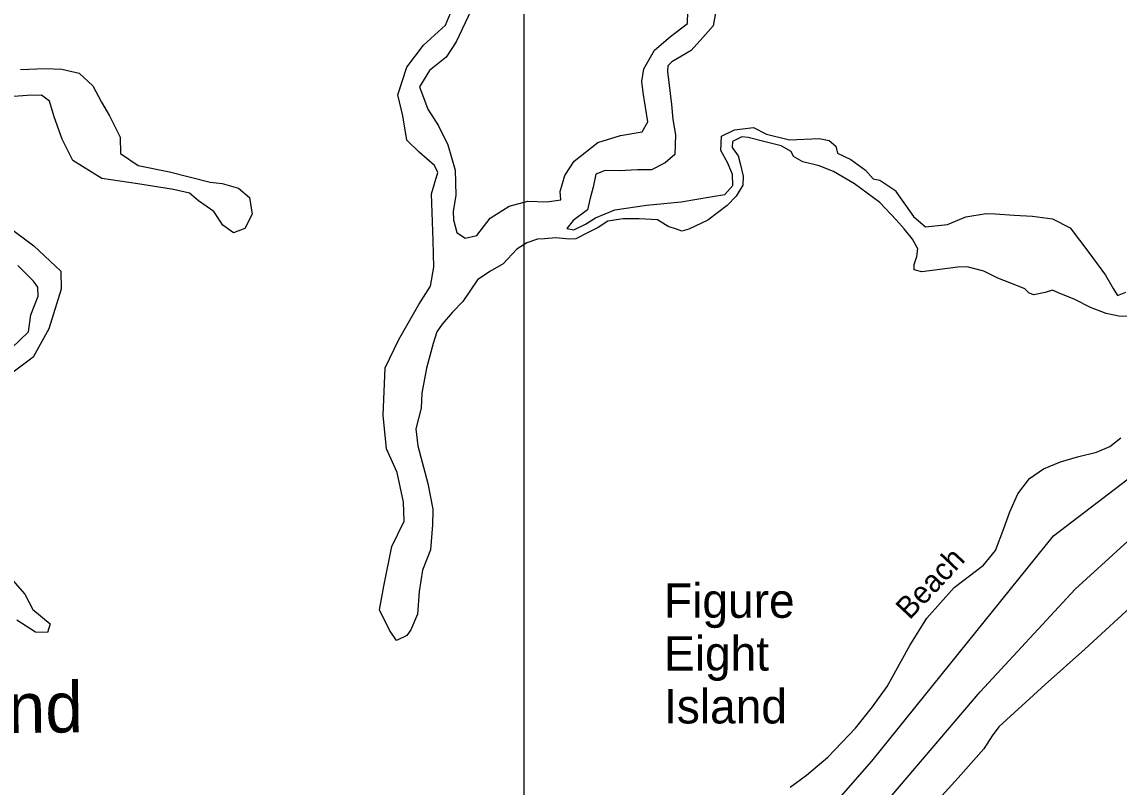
# Model space of a CAD drawing. Extents: x 2290055 to 2389491, y 66597 to 237875.
# Drawn here: x 2378222 to 2383000, y 194164 to 197496 of the extents above; entities that cross this region are included whole.
import ezdxf

# ---------------------------------------------------------------- set-up
doc = ezdxf.new("R2010")
doc.units = 0
for name, color, linetype in [('Exist Boundary Political CountyLine', 7, 'Continuous'), ('Exist Hydrographic Creek Single Shore', 7, 'Continuous'), ('Exist Hydrographic Island Label', 7, 'Continuous'), ('Exist Hydrographic Island Shore', 7, 'Continuous'), ('Exist Hydrographic Ocean Shore', 7, 'Continuous'), ('Exist Hydrographic Sound Label', 7, 'Continuous'), ('Exist Road Non-System Type 51', 7, 'Continuous'), ('Exist Road Non-System Type 51 Label', 7, 'Continuous'), ('Map Preparation Inset Cut Line', 7, 'Continuous')]:
    doc.layers.add(name, color=color, linetype=linetype)

msp = doc.modelspace()

# ---------------------------------------------------------------- linework, layer by layer
at = {"layer": 'Exist Boundary Political CountyLine'}
msp.add_lwpolyline([(2381935.4, 194038.8), (2382395.1, 194578.8), (2382808.2, 195025.4), (2383201.4, 195385.3), (2383567.9, 195711.9), (2383954.3, 196091.9), (2384220.9, 196305.2), (2385213.7, 197018.4), (2385766.7, 197418.4), (2386439.7, 197845), (2386879.5, 198158.3), (2387272.6, 198478.2), (2387432.5, 198618.2), (2387539.2, 198704.9), (2387732.4, 198891.5), (2387885.6, 199084.8), (2388045.6, 199284.8), (2388205.5, 199551.4), (2388345.4, 199851.4), (2388924, 200797.3), (2389471.5, 201964.4)], dxfattribs=at)
at = {"layer": 'Exist Hydrographic Creek Single Shore'}
for points in [[(2381316, 196976.3), (2381315.8, 196949.2), (2381341.4, 196913.6), (2381350, 196880.2), (2381362.7, 196824), (2381361.3, 196784.9), (2381333.2, 196737.4), (2381293.2, 196696.6), (2381208.9, 196633.3), (2381126.1, 196593.4), (2381096, 196584.6), (2381073.4, 196594.3), (2381036.5, 196604.8), (2380990.2, 196634.3), (2380910.6, 196639.3), (2380840.1, 196638.6), (2380773.4, 196629), (2380732, 196600.5), (2380688.3, 196579.6), (2380635, 196551.2), (2380604.7, 196550), (2380547.4, 196555.4), (2380498.2, 196552.2), (2380468.1, 196550), (2380421.3, 196534.2), (2380378.1, 196507.3), (2380317.2, 196443.4), (2380259.6, 196408.8), (2380205.4, 196373.6), (2380142.1, 196278.9), (2380097.8, 196231.8), (2380051.8, 196180.1), (2380029.7, 196146.7), (2380013.5, 196096.2), (2379983.3, 195988.2), (2379963, 195879.5), (2379961, 195814.9), (2379938, 195723.9), (2379946.8, 195650.4), (2379990.5, 195486.8), (2380011.4, 195375.1), (2380011.4, 195368.1), (2380010.2, 195306.4), (2380001, 195197.3), (2379966.7, 195109.2), (2379951.6, 195015.2), (2379945.2, 194917.3), (2379915.5, 194848.4), (2379898.7, 194824), (2379853.5, 194802.2), (2379823.4, 194847.3), (2379779.7, 194935.6), (2379797.6, 195039), (2379833, 195212.4), (2379887, 195322.7), (2379883.5, 195405.2), (2379855.6, 195534.6), (2379810.1, 195636.6), (2379795.9, 195783.8), (2379804.3, 195990), (2379863.8, 196114), (2379950.5, 196265.4), (2380001.8, 196345.4), (2380016.2, 196428.3), (2380013.3, 196544.3), (2380006.3, 196748.4), (2380032.8, 196840.7), (2380019.2, 196871.7), (2379952, 196929.2), (2379897.8, 196981.4), (2379880.8, 197088.1), (2379859.7, 197178.4), (2379898.3, 197299.5), (2379970.4, 197395.3), (2380066.2, 197482.7), (2380088.9, 197534.1)], [(2380178.4, 197547.8), (2380113.8, 197409.7), (2380069.5, 197343.1), (2379997.1, 197284.5), (2379953, 197214.4), (2379989.1, 197116.7), (2380036.5, 197043.7), (2380076.9, 196960.5), (2380109, 196851.1), (2380111.3, 196741.8), (2380100, 196671.4), (2380101.5, 196634.6), (2380116, 196579.6), (2380152.9, 196554), (2380202.8, 196565.7), (2380261.4, 196641.2), (2380344.6, 196693.8), (2380425, 196715.8), (2380507.5, 196713), (2380569, 196722.3), (2380566.3, 196757.3), (2380586.4, 196827.3), (2380626.6, 196890.5), (2380730.4, 196971.4), (2380829, 197002.1), (2380923.1, 197017.1), (2380948.3, 197061.8), (2380926.8, 197188.6), (2380921.1, 197237.5), (2380931.1, 197291.6), (2380977, 197372.9), (2381047, 197433.2), (2381121, 197490), (2381122.4, 197543.8)], [(2381243.6, 197544), (2381231.7, 197479.2), (2381187.4, 197429.3), (2381136.1, 197371.4), (2381052.3, 197322), (2381034.4, 197305.8), (2381033.4, 197280.9), (2381050.8, 197136.8), (2381057, 197071.9), (2381067.7, 197004.4), (2381065.2, 196918.4), (2381023, 196882.7), (2380963.1, 196851.9), (2380902.2, 196851.7), (2380824.3, 196848.2), (2380762.3, 196848.9), (2380721.9, 196833.6), (2380709.4, 196776.4), (2380696.3, 196729.4), (2380685.4, 196678.5), (2380622.1, 196632)], [(2378215.6, 197288.8), (2378322.8, 197293.2), (2378396.4, 197291.1), (2378471.3, 197273.9), (2378530.3, 197218.4), (2378568.9, 197146.8), (2378603.6, 197087.5), (2378650.5, 196995), (2378650.9, 196924.1), (2378729, 196870.6), (2378865, 196843.2), (2379042.2, 196798.3), (2379094, 196793), (2379165, 196772), (2379213, 196731.2), (2379224.7, 196658.9), (2379193.3, 196597.2), (2379143.2, 196577.7), (2379097.7, 196611.6), (2379057.7, 196671.2), (2378991.3, 196717.1), (2378952.6, 196751.2), (2378882.8, 196766.8), (2378727.2, 196791.3), (2378569.5, 196813.9), (2378444.4, 196893.1), (2378397.1, 196985.3), (2378362.2, 197083.3), (2378342.7, 197151), (2378307.5, 197176.9), (2378244.5, 197176.7), (2378147.9, 197169.3)], [(2380622.1, 196632), (2380595, 196597), (2380625.6, 196591.6), (2380677, 196616.2), (2380720.5, 196643.4), (2380804, 196678), (2380941.4, 196699.1), (2381092.3, 196712.8), (2381229.4, 196735.5), (2381283.6, 196744.3), (2381318, 196783.9), (2381316.6, 196832.1), (2381296.1, 196881.7), (2381265.5, 196936.3), (2381268, 196999.2), (2381325.8, 197026.6), (2381408.3, 197036.6), (2381465.1, 197007), (2381564.7, 196983.2), (2381693.5, 196988.9), (2381737, 196979.3), (2381766.3, 196954.7), (2381774.5, 196924.4), (2381831.7, 196896.6), (2381895.5, 196851.2), (2381929.7, 196812.7), (2381958.4, 196806.7), (2382027.1, 196760.8), (2382027.9, 196758), (2382105.4, 196649.7), (2382157.3, 196604.7), (2382253.1, 196614.3), (2382333, 196647.4), (2382420.6, 196662.1), (2382460.6, 196660.4), (2382543.4, 196654.4), (2382623, 196650.6), (2382709.9, 196639.2), (2382786.4, 196599.9), (2382867.8, 196492.2), (2382941.2, 196393.7), (2382974.4, 196336), (2382992.5, 196304.7), (2383030, 196319.3)], [(2383041.9, 196213.1), (2382998.4, 196215.5), (2382944.1, 196226.5), (2382875.8, 196253.1), (2382807.3, 196287.9), (2382739, 196315.5), (2382709.9, 196328.4), (2382678.6, 196317.8), (2382629.3, 196308.6), (2382608, 196315.1), (2382589.1, 196334.2), (2382558, 196346.5), (2382472.1, 196380.3), (2382411.6, 196411.2), (2382338.8, 196429.4), (2382297.6, 196428.9), (2382141.5, 196407.4), (2382107.7, 196417.3), (2382107.1, 196440.3), (2382119.6, 196474.1), (2382124.1, 196507.5), (2382100.7, 196549.9), (2382063.6, 196596), (2382028.7, 196634.5), (2381958.8, 196709.7), (2381848.3, 196791.9), (2381757, 196844.6), (2381693.3, 196869.6), (2381622.3, 196887.1), (2381582.5, 196910.5), (2381572.1, 196932.4), (2381529, 196956.2), (2381458.5, 196974), (2381385.1, 196993.1), (2381356.6, 196996), (2381316, 196976.3)], [(2378037.8, 196697.6), (2378274.4, 196521), (2378391.3, 196410.7), (2378393.6, 196332.6), (2378339.6, 196159.4), (2378271.6, 196037), (2378172.9, 195961.7)], [(2378176.4, 196076.3), (2378251.3, 196146.6), (2378260.9, 196220.8), (2378293.3, 196301.6), (2378291.5, 196341.3), (2378273, 196366.7), (2378204.5, 196435.2)], [(2378141.8, 195110.5), (2378234.7, 195004.3), (2378269.9, 194937.1), (2378344.6, 194874.5), (2378333.5, 194836.9), (2378281, 194839.1), (2378200.4, 194891.6)]]:
    msp.add_lwpolyline(points, dxfattribs=at)
at = {"layer": 'Exist Hydrographic Island Shore'}
msp.add_lwpolyline([(2378053.6, 189460), (2379171, 190959), (2379893.2, 191885.6), (2380874.3, 193078), (2381923.6, 194277.2), (2382714, 195258.3), (2383463.5, 195830.6), (2384090.3, 196498.4), (2385534.8, 197595.3), (2386406.9, 198167.7), (2386992.8, 198685.5), (2387360.8, 199135.2), (2387674.2, 199857.4), (2387701.4, 200143.6), (2387674.2, 200375.2), (2387524.3, 200484.3), (2387290.2, 200586.8)], dxfattribs=at)
at = {"layer": 'Exist Hydrographic Ocean Shore'}
msp.add_lwpolyline([(2383156.3, 195044.7), (2382941.2, 194847.6), (2382851.2, 194764.9), (2382677.7, 194610.1), (2382476.8, 194426.6), (2382447.7, 194387.1), (2382411, 194331.1), (2382299.8, 194203.9), (2382185.4, 194079.8)], dxfattribs=at)
at = {"layer": 'Exist Road Non-System Type 51'}
msp.add_lwpolyline([(2381567.6, 194163.6), (2381639.2, 194216.5), (2381731.3, 194294.9), (2381852.4, 194421.2), (2381925.7, 194513.3), (2381990.5, 194602.1), (2382089.4, 194780.3), (2382162.8, 194899.8), (2382282.4, 195033.3), (2382410.1, 195131), (2382461.2, 195194.1), (2382498.7, 195289.6), (2382524.3, 195363), (2382558.4, 195441.5), (2382609.6, 195508), (2382671, 195550.7), (2382744.3, 195580.5), (2382819.4, 195602.7), (2382901.2, 195623.2), (2382959.2, 195647.1), (2383007, 195684.6)], dxfattribs=at)
at = {"layer": 'Map Preparation Inset Cut Line'}
msp.add_lwpolyline([(2380407.7, 211640.5), (2380407.7, 192135.8), (2313126.6, 192135.8), (2313126.6, 211640.5), (2321069.7, 211640.5), (2345338.5, 211640.5)], close=True, dxfattribs=at)

# ---------------------------------------------------------------- texts
at = {"layer": 'Exist Hydrographic Island Label'}
for s, p in [('Figure', (2381018.4, 194901.2)), ('Eight', (2381018.4, 194671.2)), ('Island', (2381018.4, 194441.2))]:
    msp.add_text(s, height=150, dxfattribs=at).set_placement(p)
at = {"layer": 'Exist Hydrographic Sound Label'}
msp.add_text('Middle Sound', height=220, rotation=0.8121, dxfattribs=at).set_placement((2376689.9, 194377.7))
at = {"layer": 'Exist Road Non-System Type 51 Label'}
msp.add_text('Beach', height=95, rotation=46.6883, dxfattribs=at).set_placement((2382087.7, 194889.2))

doc.saveas('drawing.dxf')
